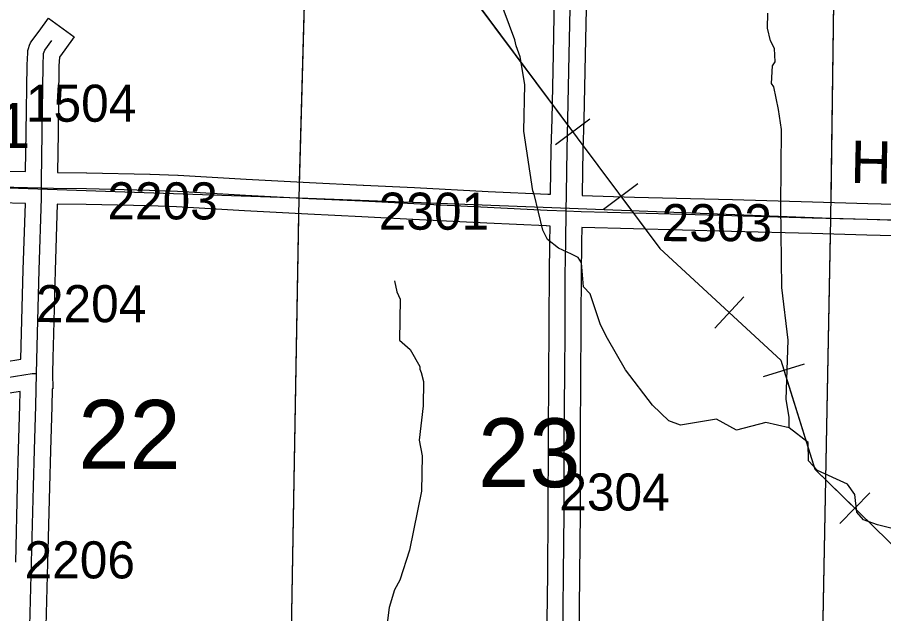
# Model space of a CAD drawing. Extents: x -132.8 to -73.3, y -60 to -26.
# Drawn here: x -88.66 to -87.025, y -48.988 to -47.862 of the extents above; entities that cross this region are included whole.
import ezdxf

# ---------------------------------------------------------------- set-up
doc = ezdxf.new("R2010")
doc.units = 0
for name, color, linetype in [('tdCoHydroRiver', 7, 'Continuous'), ('tdCoPipe', 7, 'Continuous'), ('tdCoSecRdNmbr', 7, 'Continuous'), ('tdCoSecRdTxt', 7, 'Continuous'), ('tdCoSecRteBand', 7, 'Continuous'), ('tdCoSecRteCL', 7, 'Continuous'), ('tdCoSectLine', 7, 'Continuous'), ('tdCoSectLinePart', 7, 'Continuous'), ('tdCoSectNmbr', 7, 'Continuous'), ('tdCoStrucSecFHWANum', 7, 'Continuous'), ('tdCoSurfGravel', 7, 'Continuous')]:
    doc.layers.add(name, color=color, linetype=linetype)

msp = doc.modelspace()

# ---------------------------------------------------------------- linework, layer by layer
at = {"layer": 'tdCoHydroRiver'}
for points in [[(-87.5457, -48.4681), (-87.5594, -48.4426), (-87.5788, -48.3839), (-87.5912, -48.371), (-87.5951, -48.3252), (-87.6012, -48.3156), (-87.6137, -48.3091), (-87.6387, -48.2975), (-87.6589, -48.2814), (-87.668, -48.2638), (-87.6841, -48.1957), (-87.6871, -48.1893), (-87.7039, -48.077), (-87.7022, -47.9887), (-87.7106, -47.9365), (-87.7181, -47.9158), (-87.7211, -47.9047), (-87.7631, -47.7903), (-87.7651, -47.7335)], [(-87.2034, -48.6372), (-87.203, -48.6167), (-87.2087, -48.5835), (-87.2049, -48.4716), (-87.2172, -48.372), (-87.219, -48.2173), (-87.2178, -48.0738), (-87.2234, -48.0359), (-87.232, -47.9931), (-87.2366, -47.9867), (-87.2344, -47.9536), (-87.2295, -47.9458), (-87.2306, -47.9206), (-87.2382, -47.9062), (-87.2441, -47.8824), (-87.2435, -47.8541)], [(-87.9476, -48.3594), (-87.9433, -48.3799), (-87.9372, -48.3943), (-87.9387, -48.4715), (-87.9186, -48.4893), (-87.9002, -48.5212), (-87.9003, -48.5259), (-87.8973, -48.5323), (-87.8929, -48.5497), (-87.8938, -48.5954), (-87.9013, -48.66), (-87.8956, -48.69), (-87.8969, -48.7563), (-87.9196, -48.8678), (-87.938, -48.9243), (-87.9478, -48.943), (-87.9579, -48.9759), (-87.9617, -49.0058)], [(-87.5122, -48.5271), (-87.5457, -48.4681)], [(-87.2034, -48.6372), (-87.2474, -48.6269), (-87.3029, -48.6416), (-87.3404, -48.6204), (-87.4084, -48.6317), (-87.4304, -48.6234), (-87.4614, -48.5944), (-87.5122, -48.5271)], [(-86.9046, -48.8528), (-87.0365, -48.8203), (-87.0631, -48.8103), (-87.0755, -48.7959), (-87.0796, -48.7627), (-87.0934, -48.7435), (-87.1497, -48.7172), (-87.1667, -48.6995), (-87.1676, -48.6647), (-87.2034, -48.6372)]]:
    msp.add_lwpolyline(points, dxfattribs=at)
at = {"layer": 'tdCoPipe'}
for p, q in [((-87.6442, -48.1018), (-87.5796, -48.0536)), ((-87.5533, -48.2238), (-87.4887, -48.1756)), ((-87.3437, -48.4488), (-87.289, -48.3895)), ((-87.2515, -48.5398), (-87.1746, -48.5158)), ((-87.1075, -48.8174), (-87.0511, -48.7597))]:
    msp.add_line(p, q, dxfattribs=at)
for points in [[(-90.4625, -44.2093), (-89.9464, -44.7), (-89.5998, -45.1398), (-89.3409, -45.6612), (-89.035, -46.2373), (-88.5432, -46.956), (-87.9149, -47.6713), (-87.4475, -48.2982), (-87.2188, -48.5092), (-87.1545, -48.715), (-86.8788, -48.9846), (-86.6669, -49.6542), (-86.4792, -50.1206), (-86.2258, -50.4037), (-86.1879, -50.7342), (-86.0991, -50.8945)], [(-87.792, -47.8361), (-87.6119, -48.0777)], [(-87.5209, -48.1997), (-87.4475, -48.2982), (-87.3163, -48.4192)], [(-87.213, -48.5278), (-87.1545, -48.715), (-87.0793, -48.7886)]]:
    msp.add_lwpolyline(points, dxfattribs=at)
at = {"layer": 'tdCoSecRteBand'}
for points in [[(-87.6535, -48.196), (-87.6535, -48.1949), (-87.6535, -48.1949), (-87.6535, -48.1948), (-87.6523, -48.111), (-87.6523, -48.1108), (-87.6523, -48.1105), (-87.6506, -48.054), (-87.6481, -47.9316), (-87.6481, -47.9316), (-87.6481, -47.9315), (-87.6451, -47.7869)], [(-87.5852, -47.788), (-87.5881, -47.9328), (-87.5906, -48.0553), (-87.5906, -48.0555), (-87.5906, -48.0556), (-87.5923, -48.1121), (-87.5935, -48.1957), (-87.5936, -48.1985), (-87.4953, -48.2012), (-87.3104, -48.2061), (-87.3104, -48.2061), (-87.3103, -48.2061), (-87.1589, -48.2103), (-87.1589, -48.2103), (-87.1589, -48.2103), (-87.0551, -48.2133), (-86.979, -48.2152)], [(-88.6926, -48.1521), (-88.6438, -48.1533), (-88.6426, -48.0793), (-88.6409, -47.9525), (-88.6409, -47.9521), (-88.6408, -47.9517), (-88.6399, -47.9287), (-88.6397, -47.9245), (-88.6383, -47.9205), (-88.6364, -47.9146), (-88.6349, -47.9101), (-88.6321, -47.9064), (-88.6185, -47.8879), (-88.6008, -47.8637), (-88.5524, -47.8991), (-88.5702, -47.9233), (-88.5802, -47.937), (-88.5809, -47.9538), (-88.5826, -48.0801), (-88.5826, -48.0802), (-88.5826, -48.0802), (-88.5838, -48.1546), (-88.5288, -48.1553), (-88.5287, -48.1553), (-88.5285, -48.1553), (-88.4094, -48.158), (-88.4092, -48.158), (-88.4089, -48.158), (-88.3564, -48.16), (-88.3561, -48.16), (-88.3558, -48.16), (-88.2276, -48.1674), (-88.1082, -48.1738), (-88.0067, -48.1785), (-88.0066, -48.1785), (-88.0066, -48.1785), (-87.9101, -48.1834), (-87.9101, -48.1834), (-87.9101, -48.1834), (-87.7709, -48.1906), (-87.6588, -48.1958), (-87.6535, -48.196)], [(-88.7151, -48.5171), (-88.6526, -48.5073), (-88.6515, -48.4578), (-88.6515, -48.4577), (-88.6515, -48.4577), (-88.6483, -48.3386), (-88.6483, -48.3385), (-88.6483, -48.3385), (-88.6444, -48.2133), (-88.6448, -48.2133), (-88.6941, -48.2121)], [(-87.6602, -49.0455), (-87.6587, -48.9124), (-87.6577, -48.7978), (-87.6575, -48.6598), (-87.6575, -48.6598), (-87.6575, -48.6597), (-87.6567, -48.5325), (-87.6567, -48.5324), (-87.6567, -48.5324), (-87.656, -48.4556), (-87.656, -48.4303), (-87.656, -48.4303), (-87.656, -48.4302), (-87.6557, -48.3486), (-87.6557, -48.3484), (-87.6557, -48.3482), (-87.6548, -48.2856), (-87.6544, -48.2568), (-87.6544, -48.256), (-87.6614, -48.2557), (-87.6614, -48.2557), (-87.6615, -48.2557), (-87.7737, -48.2505), (-87.7738, -48.2505), (-87.7739, -48.2505), (-87.9132, -48.2434), (-88.0095, -48.2384), (-88.1111, -48.2338), (-88.1112, -48.2338), (-88.1113, -48.2337), (-88.2309, -48.2273), (-88.231, -48.2273), (-88.231, -48.2273), (-88.359, -48.2199), (-88.411, -48.218), (-88.5297, -48.2153), (-88.5844, -48.2146), (-88.5883, -48.3402), (-88.5915, -48.4592), (-88.5926, -48.5049), (-88.5932, -48.5341), (-88.5924, -48.5633), (-88.5939, -48.5634), (-88.594, -48.5649), (-88.5947, -48.5963), (-88.5947, -48.5964), (-88.5947, -48.5965), (-88.5972, -48.6796), (-88.5991, -48.7486), (-88.6026, -48.8918), (-88.6026, -48.8918), (-88.6026, -48.8919), (-88.6065, -49.0351)], [(-86.9806, -48.2752), (-87.0567, -48.2732), (-87.0568, -48.2732), (-87.0568, -48.2732), (-87.1606, -48.2703), (-87.312, -48.2661), (-87.4969, -48.2612), (-87.4969, -48.2612), (-87.497, -48.2612), (-87.5944, -48.2585), (-87.5948, -48.2864), (-87.5948, -48.2865), (-87.5948, -48.2865), (-87.5958, -48.349), (-87.596, -48.4304), (-87.596, -48.4557), (-87.596, -48.4559), (-87.596, -48.456), (-87.5967, -48.5329), (-87.5975, -48.66), (-87.5977, -48.7981), (-87.5977, -48.7982), (-87.5977, -48.7983), (-87.5987, -48.9129), (-87.5987, -48.913), (-87.5987, -48.913), (-87.6002, -49.0462)], [(-88.6626, -48.8903), (-88.6591, -48.747), (-88.6591, -48.747), (-88.6591, -48.7469), (-88.6571, -48.6779), (-88.6571, -48.6778), (-88.6571, -48.6778), (-88.6547, -48.5948), (-88.6541, -48.5683), (-88.7057, -48.5764)]]:
    msp.add_lwpolyline(points, dxfattribs=at)
at = {"layer": 'tdCoSecRteCL'}
for points in [[(-87.624, -48.2273), (-87.6235, -48.1953), (-87.6223, -48.1114), (-87.6206, -48.0547), (-87.6181, -47.9322), (-87.6151, -47.7874), (-87.6134, -47.6592), (-87.6119, -47.5396), (-87.61, -47.4094), (-87.609, -47.3415), (-87.607, -47.2742), (-87.605, -47.1566), (-87.6018, -47.0034), (-87.5996, -46.8614), (-87.5967, -46.7383), (-87.5965, -46.7286)], [(-88.6141, -48.184), (-88.6141, -48.1712), (-88.6126, -48.0797), (-88.6109, -47.9529), (-88.6099, -47.93), (-88.6079, -47.9241), (-88.5943, -47.9056)], [(-89.1142, -48.1689), (-89.0867, -48.1693), (-89.0239, -48.1715), (-88.9082, -48.1754), (-88.7893, -48.1791), (-88.6934, -48.1821), (-88.6141, -48.184)], [(-88.6232, -48.5342), (-88.6215, -48.4585), (-88.6183, -48.3394), (-88.6141, -48.2035), (-88.6141, -48.184)], [(-88.6141, -48.184), (-88.5913, -48.1846), (-88.5292, -48.1853), (-88.4101, -48.188), (-88.3575, -48.19), (-88.2293, -48.1974), (-88.1097, -48.2038), (-88.0081, -48.2085), (-87.9117, -48.2134), (-87.7723, -48.2206), (-87.6601, -48.2257), (-87.624, -48.2273)], [(-87.6323, -49.2304), (-87.6319, -49.2143), (-87.6314, -49.1664), (-87.6302, -49.0458), (-87.6287, -48.9127), (-87.6277, -48.798), (-87.6275, -48.6599), (-87.6267, -48.5326), (-87.626, -48.4557), (-87.626, -48.4303), (-87.6257, -48.3487), (-87.6248, -48.286), (-87.624, -48.2273)], [(-87.624, -48.2273), (-87.5955, -48.2285), (-87.4961, -48.2312), (-87.3112, -48.2361), (-87.1598, -48.2403), (-87.0559, -48.2432), (-86.9797, -48.2452), (-86.8974, -48.2477), (-86.7723, -48.2506), (-86.6305, -48.2551), (-86.4828, -48.259), (-86.381, -48.2616)], [(-88.7571, -48.5547), (-88.7105, -48.5468), (-88.6318, -48.5344), (-88.6232, -48.5342)], [(-88.6435, -49.4393), (-88.6422, -49.3293), (-88.6407, -49.2151), (-88.64, -49.1741), (-88.6365, -49.0343), (-88.6326, -48.891), (-88.6291, -48.7478), (-88.6271, -48.6787), (-88.6247, -48.5956), (-88.6232, -48.5342)]]:
    msp.add_lwpolyline(points, dxfattribs=at)
at = {"layer": 'tdCoSectLine'}
for points in [[(-88.128, -48.2028), (-88.1003, -47.1999)], [(-87.1246, -48.2413), (-87.111, -47.2434)], [(-89.1145, -48.1689), (-88.128, -48.2028)], [(-88.1453, -49.2015), (-88.128, -48.2028)], [(-88.128, -48.2028), (-87.1246, -48.2413)], [(-87.1443, -49.2598), (-87.1246, -48.2413)], [(-87.1246, -48.2413), (-86.1315, -48.2684)]]:
    msp.add_lwpolyline(points, dxfattribs=at)
at = {"layer": 'tdCoSectLinePart'}
for points in [[(-88.1272, -48.1728), (-88.1003, -47.1999)], [(-87.1242, -48.2111), (-87.1114, -47.2702)], [(-88.1453, -49.2015), (-88.1285, -48.2328)], [(-87.1437, -49.2297), (-87.1252, -48.2713)]]:
    msp.add_lwpolyline(points, dxfattribs=at)
at = {"layer": 'tdCoSurfGravel'}
for points in [[(-87.6323, -49.2304), (-87.6319, -49.2143), (-87.6314, -49.1664), (-87.6302, -49.0458), (-87.6287, -48.9127), (-87.6277, -48.798), (-87.6275, -48.6599), (-87.6267, -48.5326), (-87.626, -48.4557), (-87.626, -48.4303), (-87.6257, -48.3487), (-87.6248, -48.286), (-87.624, -48.2273), (-87.6235, -48.1953), (-87.6223, -48.1114), (-87.6206, -48.0547), (-87.6181, -47.9322), (-87.6151, -47.7874)], [(-88.6141, -48.184), (-88.6141, -48.1712), (-88.6126, -48.0797), (-88.6109, -47.9529), (-88.6099, -47.93), (-88.6079, -47.9241), (-88.5943, -47.9056)], [(-88.6934, -48.1821), (-88.6141, -48.184), (-88.5913, -48.1846), (-88.5292, -48.1853), (-88.4101, -48.188), (-88.3575, -48.19), (-88.2293, -48.1974), (-88.1097, -48.2038), (-88.0081, -48.2085), (-87.9117, -48.2134), (-87.7723, -48.2206), (-87.6601, -48.2257), (-87.624, -48.2273), (-87.5955, -48.2285), (-87.4961, -48.2312), (-87.3112, -48.2361), (-87.1598, -48.2403), (-87.0559, -48.2432), (-86.9797, -48.2452)], [(-88.6533, -50.1948), (-88.6528, -50.1875), (-88.6511, -50.0696), (-88.6496, -49.9182), (-88.6479, -49.782), (-88.6471, -49.7399), (-88.6451, -49.6119), (-88.6439, -49.4706), (-88.6435, -49.4393), (-88.6422, -49.3293), (-88.6407, -49.2151), (-88.64, -49.1741), (-88.6365, -49.0343), (-88.6326, -48.891), (-88.6291, -48.7478), (-88.6271, -48.6787), (-88.6247, -48.5956), (-88.6232, -48.5342), (-88.6215, -48.4585), (-88.6183, -48.3394), (-88.6141, -48.2035), (-88.6141, -48.184)], [(-88.7571, -48.5547), (-88.7105, -48.5468), (-88.6318, -48.5344), (-88.6232, -48.5342)]]:
    msp.add_lwpolyline(points, dxfattribs=at)

# ---------------------------------------------------------------- texts
at = {"layer": 'tdCoSecRdNmbr'}
for s, rotation, p in [('1504', 359.9336, (-88.6433, -48.059)), ('2203', 359.9336, (-88.4896, -48.2433)), ('2301', 359.934, (-87.9777, -48.2628)), ('2303', 359.9344, (-87.4438, -48.2845)), ('2204', 359.9336, (-88.6244, -48.4374)), ('2304', 359.9343, (-87.6369, -48.7929)), ('2206', 359.9336, (-88.6458, -48.921))]:
    msp.add_text(s, height=0.07, rotation=rotation, dxfattribs=at).set_placement(p)
at = {"layer": 'tdCoSecRdTxt'}
msp.add_text('HACKBERRY RD', height=0.08, rotation=358.7574, dxfattribs=at).set_placement((-87.0881, -48.1745))
at = {"layer": 'tdCoSectNmbr'}
for s, rotation, p in [('22', 359.9335, (-88.5446, -48.7142)), ('23', 359.9341, (-87.7903, -48.7488))]:
    msp.add_text(s, height=0.13, rotation=rotation, dxfattribs=at).set_placement(p)
at = {"layer": 'tdCoStrucSecFHWANum'}
msp.add_text('285161', height=0.085, dxfattribs=at).set_placement((-89.0145, -48.1088))

doc.saveas('drawing.dxf')
